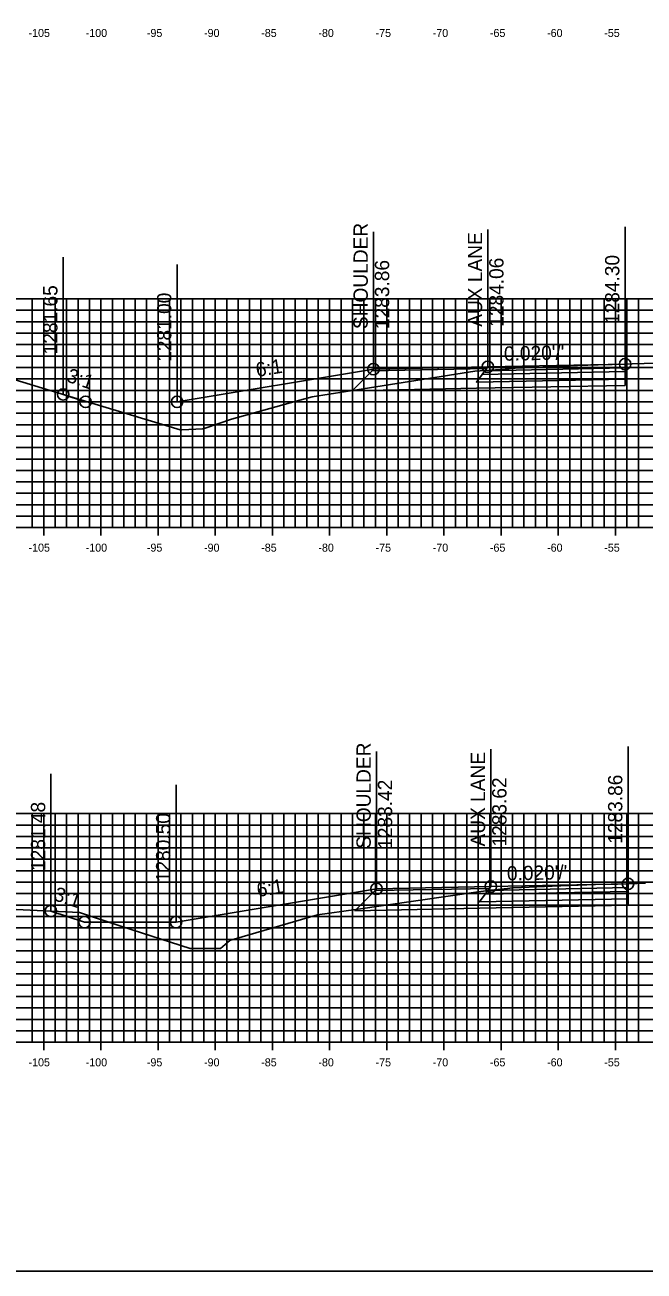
# Model space of a CAD drawing. Extents: x 674939 to 678919, y 750652 to 765176.
# Drawn here: x 678641.9 to 678696, y 763576.3 to 763685.2 of the extents above; entities that cross this region are included whole.
import ezdxf

# ---------------------------------------------------------------- set-up
doc = ezdxf.new("R2010")
doc.units = 0
for name, color, linetype in [('R_Alt Surface', 7, 'Continuous'), ('R_Axis', 7, 'Continuous'), ('R_Axis Annot', 7, 'Continuous'), ('R_Exist Surface', 7, 'Continuous'), ('R_Fin Surface', 7, 'Continuous'), ('R_Grid', 7, 'Continuous'), ('R_No Plot', 7, 'Continuous'), ('R_Xsect Elev', 7, 'Continuous'), ('R_Xsect Slope', 7, 'Continuous')]:
    doc.layers.add(name, color=color, linetype=linetype)

msp = doc.modelspace()

# ---------------------------------------------------------------- linework, layer by layer
for points in [[(678672.37, 763655.15), (678655.19, 763652.29)], [(678655.19, 763652.29), (678647.19, 763652.29), (678645.23, 763652.94)], [(678672.63, 763609.71), (678655.1, 763606.79)], [(678655.1, 763606.79), (678647.1, 763606.79), (678644.16, 763607.77)]]:
    msp.add_lwpolyline(points)
at = {"layer": 'R_Alt Surface'}
for points in [[(678694.37, 763655.26), (678694.37, 763654.93), (678681.87, 763654.68), (678682.12, 763655.01)], [(678694.37, 763654.93), (678694.37, 763654.27), (678681.37, 763654.01), (678681.87, 763654.68)], [(678694.63, 763609.49), (678694.63, 763608.83), (678681.63, 763608.56), (678682.13, 763609.23)], [(678694.63, 763609.82), (678694.63, 763609.49), (678682.13, 763609.23), (678682.38, 763609.57)]]:
    msp.add_lwpolyline(points, close=True, dxfattribs=at)
for points in [[(678694.37, 763654.27), (678694.37, 763653.73), (678681.37, 763653.47), (678670.49, 763653.24), (678672.25, 763654.99)], [(678694.63, 763608.83), (678694.63, 763608.29), (678681.63, 763608.02), (678670.75, 763607.8), (678672.51, 763609.55)]]:
    msp.add_lwpolyline(points, dxfattribs=at)
at = {"layer": 'R_Axis'}
for p, q in [((678598.53, 763641.29), (678898.53, 763641.29)), ((678643.53, 763640.59), (678643.53, 763641.99)), ((678648.53, 763640.59), (678648.53, 763641.99)), ((678653.53, 763640.59), (678653.53, 763641.99)), ((678658.53, 763640.59), (678658.53, 763641.99)), ((678663.53, 763640.59), (678663.53, 763641.99)), ((678668.53, 763640.59), (678668.53, 763641.99)), ((678673.53, 763640.59), (678673.53, 763641.99)), ((678678.53, 763640.59), (678678.53, 763641.99)), ((678683.53, 763640.59), (678683.53, 763641.99)), ((678688.53, 763640.59), (678688.53, 763641.99)), ((678693.53, 763640.59), (678693.53, 763641.99)), ((678643.53, 763595.59), (678643.53, 763596.99)), ((678648.53, 763595.59), (678648.53, 763596.99)), ((678653.53, 763595.59), (678653.53, 763596.99)), ((678658.53, 763595.59), (678658.53, 763596.99)), ((678663.53, 763595.59), (678663.53, 763596.99)), ((678668.53, 763595.59), (678668.53, 763596.99)), ((678673.53, 763595.59), (678673.53, 763596.99)), ((678678.53, 763595.59), (678678.53, 763596.99)), ((678683.53, 763595.59), (678683.53, 763596.99)), ((678688.53, 763595.59), (678688.53, 763596.99)), ((678693.53, 763595.59), (678693.53, 763596.99)), ((678598.53, 763596.29), (678898.53, 763596.29))]:
    msp.add_line(p, q, dxfattribs=at)
at = {"layer": 'R_Exist Surface'}
for points in [[(678641.04, 763654.21), (678646.48, 763652.56), (678655.45, 763649.83), (678655.61, 763649.84), (678657.44, 763649.92), (678657.66, 763649.99), (678659.96, 763650.76), (678665.62, 763652.35), (678667, 763652.74), (678671.47, 763653.44), (678681.23, 763654.98), (678682.62, 763655.06), (678683.87, 763655.14), (678683.98, 763655.14), (678684.03, 763655.14), (678684.53, 763655.22), (678684.6, 763655.23), (678684.77, 763655.23), (678686.26, 763655.29), (678686.57, 763655.3), (678690.21, 763655.47), (678690.8, 763655.49), (678691.11, 763655.5), (678692.93, 763655.54), (678693.23, 763655.55), (678694.37, 763655.59), (678694.99, 763655.61), (678699.16, 763655.74)], [(678636.78, 763608.1), (678646.67, 763607.65), (678650.37, 763606.43), (678656.34, 763604.48), (678656.67, 763604.48), (678658.99, 763604.49), (678659.81, 763605.19), (678659.86, 763605.22), (678660.17, 763605.31), (678667.48, 763607.43), (678670.82, 763607.91), (678681.51, 763609.45), (678682.65, 763609.58), (678684.08, 763609.75), (678684.1, 763609.75), (678684.49, 763609.79), (678685.32, 763609.84), (678688, 763609.95), (678691.77, 763610.08), (678693.7, 763610.13), (678694.63, 763610.15), (678694.66, 763610.15), (678696.15, 763610.19)]]:
    msp.add_lwpolyline(points, dxfattribs=at)
at = {"layer": 'R_Fin Surface'}
for points in [[(678645.23, 763652.94), (678647.19, 763652.29), (678655.19, 763652.29), (678672.37, 763655.15), (678682.37, 763655.35), (678694.37, 763655.59)], [(678672.37, 763655.15), (678682.37, 763655.35), (678694.37, 763655.59)], [(678672.37, 763655.15), (678672.37, 763655.15)], [(678644.16, 763607.77), (678647.1, 763606.79), (678655.1, 763606.79), (678672.63, 763609.71), (678682.63, 763609.91), (678694.63, 763610.15)], [(678672.63, 763609.71), (678682.63, 763609.91), (678694.63, 763610.15)], [(678672.63, 763609.71), (678672.63, 763609.71)]]:
    msp.add_lwpolyline(points, dxfattribs=at)
for points in [[(678682.37, 763655.35), (678672.37, 763655.15), (678672.25, 763654.99), (678682.25, 763655.19)], [(678694.37, 763655.59), (678694.37, 763655.26), (678682.12, 763655.01), (678682.37, 763655.35)], [(678682.63, 763609.91), (678672.63, 763609.71), (678672.51, 763609.55), (678682.51, 763609.75)], [(678694.63, 763610.15), (678694.63, 763609.82), (678682.38, 763609.57), (678682.63, 763609.91)]]:
    msp.add_lwpolyline(points, close=True, dxfattribs=at)
at = {"layer": 'R_Grid'}
for p, q in [((678598.53, 763661.29), (678898.53, 763661.29)), ((678642.53, 763641.29), (678642.53, 763661.29)), ((678643.53, 763641.29), (678643.53, 763661.29)), ((678644.53, 763641.29), (678644.53, 763661.29)), ((678645.53, 763641.29), (678645.53, 763661.29)), ((678646.53, 763641.29), (678646.53, 763661.29)), ((678647.53, 763641.29), (678647.53, 763661.29)), ((678648.53, 763641.29), (678648.53, 763661.29)), ((678649.53, 763641.29), (678649.53, 763661.29)), ((678650.53, 763641.29), (678650.53, 763661.29)), ((678651.53, 763641.29), (678651.53, 763661.29)), ((678652.53, 763641.29), (678652.53, 763661.29)), ((678653.53, 763641.29), (678653.53, 763661.29)), ((678654.53, 763641.29), (678654.53, 763661.29)), ((678655.53, 763641.29), (678655.53, 763661.29)), ((678656.53, 763641.29), (678656.53, 763661.29)), ((678657.53, 763641.29), (678657.53, 763661.29)), ((678658.53, 763641.29), (678658.53, 763661.29)), ((678659.53, 763641.29), (678659.53, 763661.29)), ((678660.53, 763641.29), (678660.53, 763661.29)), ((678661.53, 763641.29), (678661.53, 763661.29)), ((678662.53, 763641.29), (678662.53, 763661.29)), ((678663.53, 763641.29), (678663.53, 763661.29)), ((678664.53, 763641.29), (678664.53, 763661.29)), ((678665.53, 763641.29), (678665.53, 763661.29)), ((678666.53, 763641.29), (678666.53, 763661.29)), ((678667.53, 763641.29), (678667.53, 763661.29)), ((678668.53, 763641.29), (678668.53, 763661.29)), ((678669.53, 763641.29), (678669.53, 763661.29)), ((678670.53, 763641.29), (678670.53, 763661.29)), ((678671.53, 763641.29), (678671.53, 763661.29)), ((678672.53, 763641.29), (678672.53, 763661.29)), ((678673.53, 763641.29), (678673.53, 763661.29)), ((678674.53, 763641.29), (678674.53, 763661.29)), ((678675.53, 763641.29), (678675.53, 763661.29)), ((678676.53, 763641.29), (678676.53, 763661.29)), ((678677.53, 763641.29), (678677.53, 763661.29)), ((678678.53, 763641.29), (678678.53, 763661.29)), ((678679.53, 763641.29), (678679.53, 763661.29)), ((678680.53, 763641.29), (678680.53, 763661.29)), ((678681.53, 763641.29), (678681.53, 763661.29)), ((678682.53, 763641.29), (678682.53, 763661.29)), ((678683.53, 763641.29), (678683.53, 763661.29)), ((678684.53, 763641.29), (678684.53, 763661.29)), ((678685.53, 763641.29), (678685.53, 763661.29)), ((678686.53, 763641.29), (678686.53, 763661.29)), ((678687.53, 763641.29), (678687.53, 763661.29)), ((678688.53, 763641.29), (678688.53, 763661.29)), ((678689.53, 763641.29), (678689.53, 763661.29)), ((678690.53, 763641.29), (678690.53, 763661.29)), ((678691.53, 763641.29), (678691.53, 763661.29)), ((678692.53, 763641.29), (678692.53, 763661.29)), ((678693.53, 763641.29), (678693.53, 763661.29)), ((678694.53, 763641.29), (678694.53, 763661.29)), ((678695.53, 763641.29), (678695.53, 763661.29)), ((678598.53, 763660.29), (678898.53, 763660.29)), ((678598.53, 763659.29), (678898.53, 763659.29)), ((678598.53, 763658.29), (678898.53, 763658.29)), ((678598.53, 763657.29), (678898.53, 763657.29)), ((678598.53, 763656.29), (678898.53, 763656.29)), ((678598.53, 763655.29), (678898.53, 763655.29)), ((678598.53, 763654.29), (678898.53, 763654.29)), ((678598.53, 763653.29), (678898.53, 763653.29)), ((678598.53, 763652.29), (678898.53, 763652.29)), ((678598.53, 763651.29), (678898.53, 763651.29)), ((678598.53, 763650.29), (678898.53, 763650.29)), ((678598.53, 763649.29), (678898.53, 763649.29)), ((678598.53, 763648.29), (678898.53, 763648.29)), ((678598.53, 763647.29), (678898.53, 763647.29)), ((678598.53, 763646.29), (678898.53, 763646.29)), ((678598.53, 763645.29), (678898.53, 763645.29)), ((678598.53, 763644.29), (678898.53, 763644.29)), ((678598.53, 763643.29), (678898.53, 763643.29)), ((678598.53, 763642.29), (678898.53, 763642.29)), ((678598.53, 763641.29), (678898.53, 763641.29)), ((678598.53, 763616.29), (678898.53, 763616.29)), ((678642.53, 763596.29), (678642.53, 763616.29)), ((678643.53, 763596.29), (678643.53, 763616.29)), ((678644.53, 763596.29), (678644.53, 763616.29)), ((678645.53, 763596.29), (678645.53, 763616.29)), ((678646.53, 763596.29), (678646.53, 763616.29)), ((678647.53, 763596.29), (678647.53, 763616.29)), ((678648.53, 763596.29), (678648.53, 763616.29)), ((678649.53, 763596.29), (678649.53, 763616.29)), ((678650.53, 763596.29), (678650.53, 763616.29)), ((678651.53, 763596.29), (678651.53, 763616.29)), ((678652.53, 763596.29), (678652.53, 763616.29)), ((678653.53, 763596.29), (678653.53, 763616.29)), ((678654.53, 763596.29), (678654.53, 763616.29)), ((678655.53, 763596.29), (678655.53, 763616.29)), ((678656.53, 763596.29), (678656.53, 763616.29)), ((678657.53, 763596.29), (678657.53, 763616.29)), ((678658.53, 763596.29), (678658.53, 763616.29)), ((678659.53, 763596.29), (678659.53, 763616.29)), ((678660.53, 763596.29), (678660.53, 763616.29)), ((678661.53, 763596.29), (678661.53, 763616.29)), ((678662.53, 763596.29), (678662.53, 763616.29)), ((678663.53, 763596.29), (678663.53, 763616.29)), ((678664.53, 763596.29), (678664.53, 763616.29)), ((678665.53, 763596.29), (678665.53, 763616.29)), ((678666.53, 763596.29), (678666.53, 763616.29)), ((678667.53, 763596.29), (678667.53, 763616.29)), ((678668.53, 763596.29), (678668.53, 763616.29)), ((678669.53, 763596.29), (678669.53, 763616.29)), ((678670.53, 763596.29), (678670.53, 763616.29)), ((678671.53, 763596.29), (678671.53, 763616.29)), ((678672.53, 763596.29), (678672.53, 763616.29)), ((678673.53, 763596.29), (678673.53, 763616.29)), ((678674.53, 763596.29), (678674.53, 763616.29)), ((678675.53, 763596.29), (678675.53, 763616.29)), ((678676.53, 763596.29), (678676.53, 763616.29)), ((678677.53, 763596.29), (678677.53, 763616.29)), ((678678.53, 763596.29), (678678.53, 763616.29)), ((678679.53, 763596.29), (678679.53, 763616.29)), ((678680.53, 763596.29), (678680.53, 763616.29)), ((678681.53, 763596.29), (678681.53, 763616.29)), ((678682.53, 763596.29), (678682.53, 763616.29)), ((678683.53, 763596.29), (678683.53, 763616.29)), ((678684.53, 763596.29), (678684.53, 763616.29)), ((678685.53, 763596.29), (678685.53, 763616.29)), ((678686.53, 763596.29), (678686.53, 763616.29)), ((678687.53, 763596.29), (678687.53, 763616.29)), ((678688.53, 763596.29), (678688.53, 763616.29)), ((678689.53, 763596.29), (678689.53, 763616.29)), ((678690.53, 763596.29), (678690.53, 763616.29)), ((678691.53, 763596.29), (678691.53, 763616.29)), ((678692.53, 763596.29), (678692.53, 763616.29)), ((678693.53, 763596.29), (678693.53, 763616.29)), ((678694.53, 763596.29), (678694.53, 763616.29)), ((678695.53, 763596.29), (678695.53, 763616.29)), ((678598.53, 763615.29), (678898.53, 763615.29)), ((678598.53, 763614.29), (678898.53, 763614.29)), ((678598.53, 763613.29), (678898.53, 763613.29)), ((678598.53, 763612.29), (678898.53, 763612.29)), ((678598.53, 763611.29), (678898.53, 763611.29)), ((678598.53, 763610.29), (678898.53, 763610.29)), ((678598.53, 763609.29), (678898.53, 763609.29)), ((678598.53, 763608.29), (678898.53, 763608.29)), ((678598.53, 763607.29), (678898.53, 763607.29)), ((678598.53, 763606.29), (678898.53, 763606.29)), ((678598.53, 763605.29), (678898.53, 763605.29)), ((678598.53, 763604.29), (678898.53, 763604.29)), ((678598.53, 763603.29), (678898.53, 763603.29)), ((678598.53, 763602.29), (678898.53, 763602.29)), ((678598.53, 763601.29), (678898.53, 763601.29)), ((678598.53, 763600.29), (678898.53, 763600.29)), ((678598.53, 763599.29), (678898.53, 763599.29)), ((678598.53, 763598.29), (678898.53, 763598.29)), ((678598.53, 763597.29), (678898.53, 763597.29)), ((678598.53, 763596.29), (678898.53, 763596.29))]:
    msp.add_line(p, q, dxfattribs=at)
at = {"layer": 'R_No Plot'}
msp.add_lwpolyline([(678578.53, 763576.29), (678918.53, 763576.29), (678918.53, 763796.29), (678578.53, 763796.29)], close=True, dxfattribs=at)
for centre in [(678672.37, 763655.15), (678672.37, 763655.15), (678682.37, 763655.35), (678694.37, 763655.59), (678645.23, 763652.94), (678647.19, 763652.29), (678655.19, 763652.29), (678694.63, 763610.15), (678672.63, 763609.71), (678672.63, 763609.71), (678682.63, 763609.91), (678644.16, 763607.77), (678647.1, 763606.79), (678655.1, 763606.79)]:
    msp.add_circle(centre, 0.5, dxfattribs=at)
at = {"layer": 'R_Xsect Elev'}
for p, q in [((678672.37, 763655.15), (678672.37, 763667.15)), ((678682.37, 763655.35), (678682.37, 763667.35)), ((678694.37, 763655.59), (678694.37, 763667.59)), ((678645.23, 763652.94), (678645.23, 763664.94)), ((678655.19, 763652.29), (678655.19, 763664.29)), ((678672.63, 763609.71), (678672.63, 763621.71)), ((678682.63, 763609.91), (678682.63, 763621.91)), ((678694.63, 763610.15), (678694.63, 763622.15)), ((678644.16, 763607.77), (678644.16, 763619.77)), ((678655.1, 763606.79), (678655.1, 763618.79))]:
    msp.add_line(p, q, dxfattribs=at)

# ---------------------------------------------------------------- texts
at = {"layer": 'R_Axis Annot'}
for s, p in [('-105', (678642.2, 763684.19)), ('-100', (678647.2, 763684.19)), ('-95', (678652.55, 763684.19)), ('-90', (678657.55, 763684.19)), ('-85', (678662.55, 763684.19)), ('-80', (678667.55, 763684.19)), ('-75', (678672.55, 763684.19)), ('-70', (678677.55, 763684.19)), ('-65', (678682.55, 763684.19)), ('-60', (678687.55, 763684.19)), ('-55', (678692.55, 763684.19)), ('-105', (678642.2, 763639.19)), ('-100', (678647.2, 763639.19)), ('-95', (678652.55, 763639.19)), ('-90', (678657.55, 763639.19)), ('-85', (678662.55, 763639.19)), ('-80', (678667.55, 763639.19)), ('-75', (678672.55, 763639.19)), ('-70', (678677.55, 763639.19)), ('-65', (678682.55, 763639.19)), ('-60', (678687.55, 763639.19)), ('-55', (678692.55, 763639.19)), ('-105', (678642.2, 763594.19)), ('-100', (678647.2, 763594.19)), ('-95', (678652.55, 763594.19)), ('-90', (678657.55, 763594.19)), ('-85', (678662.55, 763594.19)), ('-80', (678667.55, 763594.19)), ('-75', (678672.55, 763594.19)), ('-70', (678677.55, 763594.19)), ('-65', (678682.55, 763594.19)), ('-60', (678687.55, 763594.19)), ('-55', (678692.55, 763594.19))]:
    msp.add_text(s, height=0.7, dxfattribs=at).set_placement(p)
at = {"layer": 'R_Xsect Elev'}
for s, p in [('SHOULDER', (678671.87, 763658.65)), ('AUX LANE', (678681.87, 763658.85)), ('1284.30', (678693.87, 763659.09)), ('1283.86', (678673.74, 763658.65)), ('1284.06', (678683.74, 763658.85)), ('1281.65', (678644.73, 763656.44)), ('1281.00', (678654.69, 763655.79)), ('SHOULDER', (678672.13, 763613.21)), ('AUX LANE', (678682.13, 763613.41)), ('1283.62', (678684, 763613.41)), ('1283.86', (678694.13, 763613.65)), ('1283.42', (678674, 763613.21)), ('1281.48', (678643.66, 763611.27)), ('1280.50', (678654.6, 763610.29))]:
    msp.add_text(s, height=1.25, rotation=90, dxfattribs=at).set_placement(p)
at = {"layer": 'R_Xsect Slope'}
for s, rotation, p in [("0.020'/'", 1.1458, (678683.79, 763655.88)), ('3:1', 341.5651, (678645.45, 763654.08)), ('6:1', 9.4623, (678662.18, 763654.46)), ("0.020'/'", 1.1458, (678684.05, 763610.44)), ('6:1', 9.4623, (678662.26, 763608.99)), ('3:1', 341.5651, (678644.32, 763608.74))]:
    msp.add_text(s, height=1.25, rotation=rotation, dxfattribs=at).set_placement(p)

doc.saveas('drawing.dxf')
